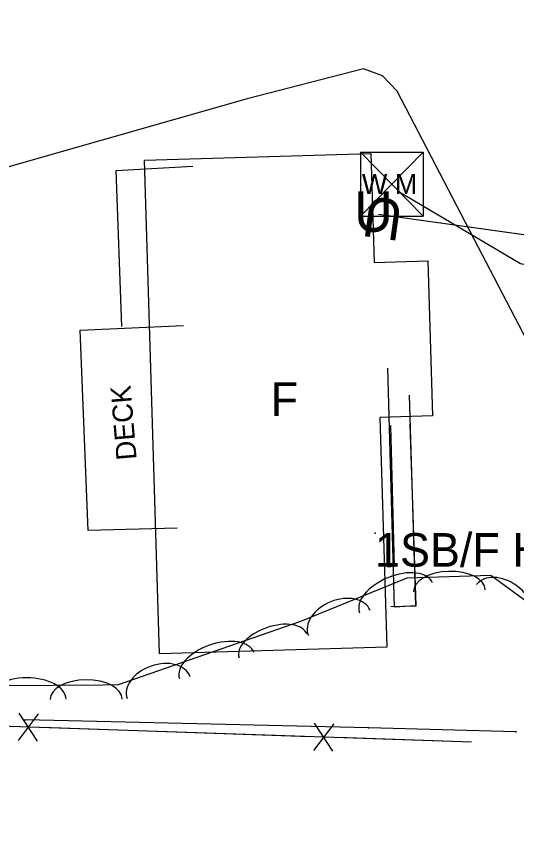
# Model space of a CAD drawing. Extents: x 954793 to 988390, y 1867850 to 1924428.
# Drawn here: x 958083.6 to 958158, y 1917473.4 to 1917595.8 of the extents above; entities that cross this region are included whole.
import ezdxf

# ---------------------------------------------------------------- set-up
doc = ezdxf.new("R2010")
doc.units = 0
for name, color, linetype in [('Default', 7, 'Continuous'), ('S_BUILDING', 7, 'Continuous'), ('S_BUILDING_ANNOT', 7, 'Continuous'), ('S_DRIVEWAY', 7, 'Continuous'), ('S_FENCE', 7, 'Continuous'), ('S_MISC_STRUCTURES', 7, 'Continuous'), ('S_MISC_STRUCTURES_ANNOT', 7, 'Continuous'), ('S_MSC_PT_SYM', 7, 'Continuous'), ('S_SIDEWALK', 7, 'Continuous'), ('S_SURVEY_TEXT_ANNOT', 7, 'Continuous'), ('S_TREE', 7, 'Continuous'), ('S_UNDERGROUND_CABLE', 7, 'Continuous'), ('S_UTL_PT_SYM', 7, 'Continuous'), ('S_WATER_UTILITIES', 7, 'Continuous')]:
    doc.layers.add(name, color=color, linetype=linetype)

msp = doc.modelspace()

# ---------------------------------------------------------------- linework, layer by layer
at = {"layer": 'S_BUILDING'}
msp.add_lwpolyline([(958104.84, 1917500.9), (958102.61, 1917574.38), (958136.3, 1917575.4), (958136.79, 1917559.17), (958144.78, 1917559.42), (958145.48, 1917536.34), (958137.63, 1917536.1), (958138.67, 1917501.92)], close=True, dxfattribs=at)
at = {"layer": 'S_DRIVEWAY'}
msp.add_lwpolyline([(958163.23, 1917540.46), (958151.64, 1917562.62), (958140.2, 1917584.67), (958138.03, 1917586.93), (958135.22, 1917588.01), (958117.87, 1917583.5), (958085.35, 1917574.25), (958060.26, 1917566.98), (958054.12, 1917588.56)], dxfattribs=at)
at = {"layer": 'S_FENCE'}
for p, q in [((958086.81, 1917492), (958083.8, 1917488.01)), ((958086.67, 1917487.91), (958083.94, 1917492.1)), ((958135.94, 1917489.9), (958084.86, 1917491.09)), ((958130.77, 1917490.52), (958127.77, 1917486.53)), ((958130.64, 1917486.43), (958127.91, 1917490.62)), ((958157.87, 1917489.33), (958135.94, 1917489.9))]:
    msp.add_line(p, q, dxfattribs=at)
for points in [[(958151.25, 1917487.78), (958037.23, 1917491.63)], [(958157.87, 1917489.33), (958135.94, 1917489.9), (958084.86, 1917491.09)], [(958157.87, 1917489.33), (958135.94, 1917489.9), (958084.86, 1917491.09)], [(958107.29, 1917489.27), (958087.3, 1917489.94)], [(958127.27, 1917488.59), (958107.29, 1917489.27)], [(958151.25, 1917487.78), (958131.27, 1917488.46)]]:
    msp.add_lwpolyline(points, dxfattribs=at)
at = {"layer": 'S_MISC_STRUCTURES'}
msp.add_lwpolyline([(958107.45, 1917519.63), (958094.24, 1917519.26), (958093.05, 1917549.1), (958108.41, 1917549.78)], dxfattribs=at)
at = {"layer": 'S_MSC_PT_SYM'}
for points in [[(958136.91, 1917518.89), (958136.91, 1917518.94), (958136.91, 1917518.89), (958136.86, 1917518.89), (958136.91, 1917518.89), (958136.91, 1917518.84), (958136.91, 1917518.89), (958136.96, 1917518.89)], [(958136.91, 1917518.89), (958136.91, 1917518.94), (958136.91, 1917518.89), (958136.86, 1917518.89), (958136.91, 1917518.89), (958136.91, 1917518.84), (958136.91, 1917518.89), (958136.96, 1917518.89)], [(958084.86, 1917491.09), (958084.86, 1917491.04), (958084.86, 1917491.09), (958084.91, 1917491.09), (958084.86, 1917491.09), (958084.86, 1917491.14), (958084.86, 1917491.09), (958084.81, 1917491.09)], [(958084.86, 1917491.09), (958084.86, 1917491.04), (958084.86, 1917491.09), (958084.91, 1917491.09), (958084.86, 1917491.09), (958084.86, 1917491.14), (958084.86, 1917491.09), (958084.81, 1917491.09)], [(958135.94, 1917489.9), (958135.94, 1917489.85), (958135.94, 1917489.9), (958135.99, 1917489.9), (958135.94, 1917489.9), (958135.94, 1917489.95), (958135.94, 1917489.9), (958135.89, 1917489.9)], [(958135.94, 1917489.9), (958135.94, 1917489.85), (958135.94, 1917489.9), (958135.99, 1917489.9), (958135.94, 1917489.9), (958135.94, 1917489.95), (958135.94, 1917489.9), (958135.89, 1917489.9)], [(958157.87, 1917489.33), (958157.87, 1917489.28), (958157.87, 1917489.33), (958157.92, 1917489.33), (958157.87, 1917489.33), (958157.87, 1917489.38), (958157.87, 1917489.33), (958157.82, 1917489.33)], [(958157.87, 1917489.33), (958157.87, 1917489.28), (958157.87, 1917489.33), (958157.92, 1917489.33), (958157.87, 1917489.33), (958157.87, 1917489.38), (958157.87, 1917489.33), (958157.82, 1917489.33)]]:
    msp.add_lwpolyline(points, close=True, dxfattribs=at)
for points in [[(958136.91, 1917518.89), (958136.91, 1917518.94), (958136.91, 1917518.89), (958136.86, 1917518.89), (958136.91, 1917518.89), (958136.91, 1917518.84), (958136.91, 1917518.89), (958136.96, 1917518.89)], [(958084.86, 1917491.09), (958084.86, 1917491.14), (958084.86, 1917491.09), (958084.81, 1917491.09), (958084.86, 1917491.09), (958084.86, 1917491.04), (958084.86, 1917491.09), (958084.91, 1917491.09)], [(958135.94, 1917489.9), (958135.94, 1917489.95), (958135.94, 1917489.9), (958135.89, 1917489.9), (958135.94, 1917489.9), (958135.94, 1917489.85), (958135.94, 1917489.9), (958135.99, 1917489.9)], [(958157.87, 1917489.33), (958157.87, 1917489.38), (958157.87, 1917489.33), (958157.82, 1917489.33), (958157.87, 1917489.33), (958157.87, 1917489.28), (958157.87, 1917489.33), (958157.92, 1917489.33)]]:
    msp.add_lwpolyline(points, dxfattribs=at)
at = {"layer": 'S_SIDEWALK'}
for points in [[(958099.24, 1917549.64), (958098.37, 1917572.88), (958109.79, 1917573.51)], [(958141.98, 1917539.42), (958142.94, 1917508.06), (958139.8, 1917507.86), (958138.82, 1917543.46)], [(958139.25, 1917507.96), (958143.05, 1917508.06), (958142.6, 1917521.58), (958142.16, 1917535.1)], [(958138.75, 1917513.88), (958139.83, 1917513.95), (958139.25, 1917534.89)]]:
    msp.add_lwpolyline(points, dxfattribs=at)
at = {"layer": 'S_TREE'}
msp.add_lwpolyline([(958027.31, 1917642.89), (958034.56, 1917615.04), (958040.85, 1917594.01), (958051.15, 1917563.94), (958059.88, 1917537.01), (958058.34, 1917528.05), (958049.77, 1917516), (958048.91, 1917505.47), (958061.75, 1917495.56), (958081.67, 1917496.23), (958096.43, 1917496.3), (958098.74, 1917496.34), (958125.88, 1917505.77), (958141.69, 1917512.24), (958154.13, 1917512.62), (958168.39, 1917502.19), (958179.73, 1917482.88), (958188.54, 1917454.91), (958192.6, 1917379.78), (958190.7, 1917359.83)], dxfattribs=at)
for centre, major_axis, ratio in [((958140.05, 1917509.27), (-5.43, -2.22), 0.55008), ((958147.98, 1917510.31), (-5.34, -0.16), 0.540699), ((958156.02, 1917508.29), (-4, 2.93), 0.685311), ((958131.58, 1917505.52), (-4.59, -1.88), 0.685311), ((958121.73, 1917502.08), (-5.05, -1.75), 0.540699), ((958113.36, 1917499.17), (-5.54, -1.93), 0.55008), ((958104.7, 1917495.89), (-4.68, -1.63), 0.685311), ((958085.06, 1917494.13), (-5.87, -0.03), 0.55008), ((958093.93, 1917494.17), (-5.35, -0.03), 0.540699)]:
    msp.add_ellipse(centre, major_axis=major_axis, ratio=ratio, start_param=3.141593, end_param=6.283185, dxfattribs=at)
at = {"layer": 'S_UNDERGROUND_CABLE'}
msp.add_line((958165.75, 1917562.33), (958137.42, 1917566.29), dxfattribs=at)
msp.add_lwpolyline([(958208.63, 1917566.35), (958194.47, 1917563.28), (958165.75, 1917562.33), (958137.42, 1917566.29)], dxfattribs=at)
msp.add_lwpolyline([(958208.63, 1917566.35), (958194.47, 1917563.28), (958165.75, 1917562.33), (958137.42, 1917566.29)], dxfattribs=at)
at = {"layer": 'S_UTL_PT_SYM'}
msp.add_lwpolyline([(958140.34, 1917569.73), (958140.34, 1917569.78), (958140.34, 1917569.73), (958140.29, 1917569.73), (958140.34, 1917569.73), (958140.34, 1917569.68), (958140.34, 1917569.73), (958140.39, 1917569.73)], dxfattribs=at)
msp.add_lwpolyline([(958140.34, 1917569.73), (958140.31, 1917569.68), (958140.34, 1917569.73), (958140.38, 1917569.7), (958140.34, 1917569.73), (958140.36, 1917569.77), (958140.34, 1917569.73), (958140.29, 1917569.75)], close=True, dxfattribs=at)
msp.add_lwpolyline([(958140.34, 1917569.73), (958140.31, 1917569.68), (958140.34, 1917569.73), (958140.38, 1917569.7), (958140.34, 1917569.73), (958140.36, 1917569.77), (958140.34, 1917569.73), (958140.29, 1917569.75)], close=True, dxfattribs=at)
at = {"layer": 'S_WATER_UTILITIES'}
for p, q in [((958134.75, 1917575.58), (958144.09, 1917575.58)), ((958134.75, 1917575.58), (958134.75, 1917566.08)), ((958134.75, 1917575.58), (958144.09, 1917566.08)), ((958144.09, 1917575.58), (958134.75, 1917566.08)), ((958144.09, 1917575.58), (958144.09, 1917566.08)), ((958158.57, 1917558.96), (958140.34, 1917569.73)), ((958134.75, 1917566.08), (958144.09, 1917566.08))]:
    msp.add_line(p, q, dxfattribs=at)
msp.add_lwpolyline([(958172.87, 1917556.1), (958158.57, 1917558.96), (958140.34, 1917569.73)], dxfattribs=at)
msp.add_lwpolyline([(958172.87, 1917556.1), (958158.57, 1917558.96), (958140.34, 1917569.73)], dxfattribs=at)

# ---------------------------------------------------------------- texts
at = {"layer": 'Default'}
for rotation, p in [(360, (958133.79, 1917563.74)), (172.0561, (958141.37, 1917568.3))]:
    msp.add_text('U', height=6, rotation=rotation, dxfattribs=at).set_placement(p)
at = {"layer": 'S_BUILDING_ANNOT'}
msp.add_text('F', height=5, dxfattribs=at).set_placement((958121.38, 1917536.32))
at = {"layer": 'S_MISC_STRUCTURES_ANNOT'}
msp.add_text('DECK', height=3, rotation=94.8381, dxfattribs=at).set_placement((958101.45, 1917529.88))
at = {"layer": 'S_SURVEY_TEXT_ANNOT'}
msp.add_text('1SB/F HOUSE', height=5, dxfattribs=at).set_placement((958136.91, 1917513.89))
at = {"layer": 'S_WATER_UTILITIES'}
msp.add_text('W M', height=3, rotation=360, dxfattribs=at).set_placement((958134.96, 1917569.34))

doc.saveas('drawing.dxf')
